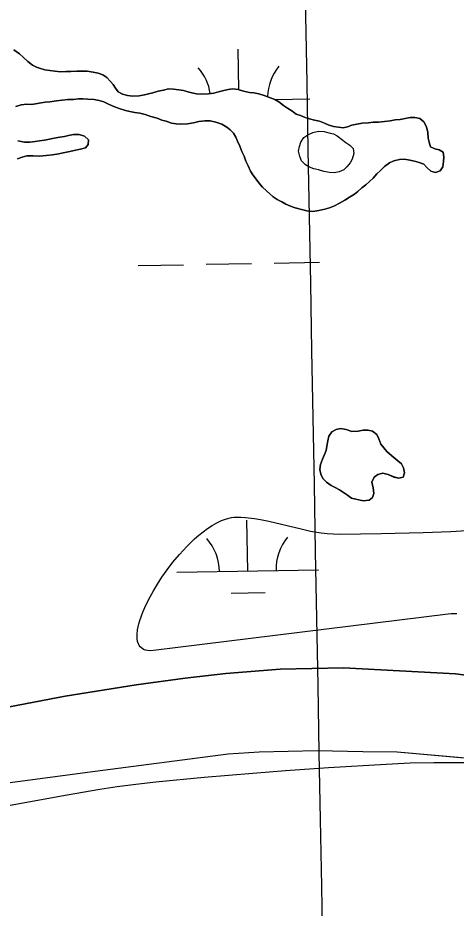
# Model space of a CAD drawing. Extents: x 3925854 to 3964121, y 224593 to 250589.
# Drawn here: x 3945849 to 3946159, y 231107 to 231736 of the extents above; entities that cross this region are included whole.
import ezdxf

# ---------------------------------------------------------------- set-up
doc = ezdxf.new("R2010")
doc.units = 0
for name, color, linetype in [('V-GRID-MAJR', 7, 'Continuous'), ('V-SITE-VEGE', 7, 'Continuous'), ('V-TOPO-SHOR', 7, 'Continuous'), ('V-WETL-SWMP', 7, 'Continuous')]:
    doc.layers.add(name, color=color, linetype=linetype)

msp = doc.modelspace()

# ---------------------------------------------------------------- linework, layer by layer
at = {"layer": 'V-GRID-MAJR'}
msp.add_spline([(3946078.266, 230317.988), (3945968.142, 236374.431), (3945857.954, 242434.345), (3945747.767, 248494.247), (3945747.704, 248497.728)], degree=3, dxfattribs=at)
at = {"layer": 'V-SITE-VEGE'}
for p, q in [((3946068.555, 231206.259), (3946109.282, 231208.766)), ((3946109.282, 231208.766), (3946126.108, 231209.524)), ((3946126.108, 231209.524), (3946142.929, 231209.903)), ((3946142.929, 231209.903), (3946154.135, 231209.95)), ((3946154.135, 231209.95), (3946169.073, 231209.759)), ((3945980.741, 231199.421), (3946015.092, 231202.335)), ((3946015.092, 231202.335), (3946038.003, 231204.107)), ((3946038.003, 231204.107), (3946068.555, 231206.259)), ((3945932.39, 231194.61), (3945946.427, 231196.189)), ((3945946.427, 231196.189), (3945980.741, 231199.421)), ((3945883.863, 231186.994), (3945906.929, 231190.934)), ((3945906.929, 231190.934), (3945919.244, 231192.825)), ((3945919.244, 231192.825), (3945932.39, 231194.61)), ((3945843.527, 231179.65), (3945883.863, 231186.994))]:
    msp.add_line(p, q, dxfattribs=at)
msp.add_lwpolyline([(3946159.138, 231314.861), (3946155.151, 231314.869), (3946153.074, 231314.683), (3945944.836, 231288.986), (3945942.526, 231288.835), (3945940.49, 231288.976), (3945939.284, 231289.228), (3945937.856, 231289.748), (3945936.271, 231290.76), (3945935.519, 231291.491), (3945934.798, 231292.462), (3945934.143, 231293.732), (3945933.621, 231295.386), (3945933.295, 231297.524), (3945933.273, 231300.267), (3945933.652, 231303.621), (3945934.573, 231307.816), (3945935.29, 231310.271), (3945937.363, 231316.001), (3945938.774, 231319.311), (3945940.478, 231322.936), (3945942.501, 231326.885), (3945944.883, 231331.165), (3945947.652, 231335.767), (3945950.843, 231340.678), (3945954.488, 231345.863), (3945958.609, 231351.278), (3945963.225, 231356.837), (3945968.345, 231362.426), (3945973.868, 231367.804), (3945976.805, 231370.384), (3945979.848, 231372.854), (3945982.996, 231375.174), (3945986.236, 231377.306), (3945989.558, 231379.201), (3945992.945, 231380.802), (3945996.382, 231382.054), (3945999.847, 231382.881), (3946001.567, 231383.112), (3946003.29, 231383.209), (3946006.517, 231383.18), (3946009.745, 231383.012), (3946016.198, 231382.308), (3946020.499, 231381.609), (3946026.238, 231380.458), (3946049.233, 231374.822), (3946055.825, 231373.374), (3946063.382, 231372.076), (3946067.423, 231371.596), (3946071.74, 231371.285), (3946076.354, 231371.216), (3946105.755, 231371.652), (3946135.191, 231372.307), (3946154.793, 231373.132), (3946165.975, 231373.817)], dxfattribs=at)
at = {"layer": 'V-TOPO-SHOR'}
for points in [[(3945846.294, 231713.463), (3945850.253, 231710.557)], [(3945850.253, 231710.557), (3945852.731, 231708.29), (3945856.198, 231705.216), (3945859.498, 231702.629), (3945862.295, 231701.183), (3945865.091, 231700.067), (3945868.208, 231699.281), (3945871.652, 231698.66), (3945875.257, 231698.205), (3945879.189, 231697.919), (3945882.951, 231698.119), (3945886.392, 231697.99), (3945890.644, 231698.197), (3945894.572, 231698.402), (3945898.01, 231698.273), (3945902.272, 231697.661), (3945905.717, 231696.876), (3945909.168, 231695.602), (3945911.806, 231693.829), (3945914.452, 231691.072), (3945916.438, 231688.801), (3945918.101, 231686.2), (3945919.928, 231683.763), (3945923.055, 231681.993), (3945926.5, 231681.209), (3945930.272, 231680.593), (3945934.688, 231680.965), (3945938.448, 231681.494), (3945941.385, 231682.342), (3945944.326, 231683.028), (3945948.08, 231684.048), (3945951.836, 231684.904), (3945955.428, 231685.758), (3945959.03, 231685.631), (3945962.637, 231685.176), (3945965.916, 231684.555), (3945969.035, 231683.767), (3945971.988, 231682.979), (3945975.269, 231682.358), (3945978.71, 231682.065), (3945983.78, 231682.28), (3945987.377, 231682.809), (3945990.641, 231683.658), (3945994.561, 231684.517), (3945997.664, 231685.366), (3946000.771, 231685.727), (3946004.703, 231685.274), (3946008.316, 231684.164), (3946012.582, 231683.226), (3946015.694, 231682.931), (3946019.301, 231682.313), (3946023.078, 231681.205), (3946026.856, 231679.769), (3946030.473, 231678.334), (3946033.436, 231676.726), (3946036.736, 231674.141), (3946039.537, 231672.204), (3946042.505, 231670.271), (3946045.636, 231668.012), (3946048.757, 231666.896), (3946051.883, 231665.456), (3946055.004, 231664.504), (3946058.612, 231663.721), (3946062.057, 231662.939), (3946065.508, 231661.499), (3946068.304, 231660.383), (3946072.08, 231659.111), (3946075.523, 231658.654), (3946078.8, 231658.362), (3946081.902, 231659.048), (3946085.003, 231660.061), (3946088.431, 231660.913), (3946092.191, 231661.444), (3946096.771, 231661.817), (3946100.041, 231662.177), (3946103.642, 231662.214), (3946108.055, 231662.75), (3946111.981, 231663.117), (3946115.575, 231663.807), (3946119.01, 231664.17), (3946122.602, 231664.862), (3946126.196, 231665.552), (3946129.307, 231665.585), (3946132.916, 231664.803), (3946135.722, 231662.539), (3946137.723, 231658.958), (3946138.583, 231654.874), (3946138.785, 231650.948), (3946139.469, 231648.009), (3946140.485, 231644.744), (3946143.445, 231643.464), (3946146.564, 231642.678), (3946149.361, 231641.07), (3946149.89, 231637.474), (3946149.757, 231634.361), (3946149.14, 231630.591), (3946147.205, 231627.789), (3946144.106, 231626.611), (3946140.821, 231627.723), (3946138.013, 231630.15), (3946135.697, 231632.583)], [(3945858.635, 231674.629), (3945855.359, 231674.924), (3945851.437, 231674.393), (3945847.521, 231673.208)], [(3946135.697, 231632.583), (3946132.574, 231633.861), (3946129.127, 231634.808), (3946125.846, 231635.43), (3946122.076, 231636.21), (3946118.477, 231635.846), (3946114.56, 231634.824), (3946111.627, 231633.484), (3946108.049, 231630.994), (3946105.133, 231628.18), (3946102.7, 231625.866), (3946099.949, 231622.726), (3946097.354, 231620.408), (3946094.76, 231617.928), (3946091.999, 231615.771), (3946089.24, 231613.287), (3946086.803, 231611.462), (3946083.225, 231609.3), (3946079.973, 231607.137), (3946076.229, 231604.972), (3946072.647, 231603.135), (3946069.223, 231601.792), (3946065.797, 231600.774), (3946061.715, 231599.752), (3946057.3, 231599.215), (3946053.04, 231599.664), (3946049.431, 231600.444), (3946044.999, 231601.71), (3946041.55, 231602.822), (3946038.261, 231604.262), (3946035.462, 231605.869), (3946032.171, 231607.637), (3946029.371, 231609.408), (3946027.057, 231611.514), (3946024.743, 231613.781), (3946021.935, 231616.371), (3946019.285, 231619.292), (3946017.294, 231621.891), (3946014.972, 231624.977), (3946013.307, 231627.744), (3946011.631, 231631.492), (3946009.962, 231634.748), (3946008.78, 231638.172), (3946007.273, 231641.595), (3946005.926, 231645.347), (3946004.252, 231648.931), (3946003.079, 231651.701), (3946001.414, 231654.468), (3945999.097, 231656.899), (3945996.624, 231658.675), (3945993.003, 231660.766), (3945988.894, 231662.361), (3945984.792, 231663.301), (3945981.028, 231663.264), (3945976.776, 231662.73), (3945973.02, 231661.874), (3945968.937, 231661.014), (3945964.191, 231660.803), (3945960.753, 231661.096), (3945957.638, 231661.554), (3945953.693, 231662.988), (3945950.74, 231663.776), (3945947.453, 231665.052), (3945943.019, 231666.316), (3945938.915, 231667.586), (3945935.304, 231668.532), (3945931.698, 231669.148), (3945928.089, 231669.767), (3945924.972, 231670.389), (3945920.702, 231671.821), (3945916.921, 231673.418), (3945913.141, 231675.018), (3945909.852, 231676.622), (3945906.405, 231677.568), (3945902.958, 231678.352), (3945898.539, 231678.471), (3945894.932, 231678.762), (3945891.823, 231678.731), (3945888.391, 231678.368), (3945884.301, 231678.164), (3945880.375, 231677.795), (3945876.287, 231677.263), (3945871.546, 231676.724), (3945868.275, 231676.363), (3945858.635, 231674.629)], [(3946080.596, 231648.001), (3946083.561, 231646.067), (3946085.877, 231643.634), (3946086.242, 231640.036), (3946085.136, 231636.098), (3946083.688, 231633.464), (3946081.425, 231630.658), (3946079.32, 231628.508), (3946075.895, 231627.164), (3946072.463, 231626.474), (3946069.188, 231626.605), (3946065.252, 231627.384), (3946061.314, 231628.489), (3946058.031, 231629.276), (3946055.073, 231630.392), (3946052.274, 231632), (3946049.298, 231634.916), (3946048.12, 231638.015), (3946047.264, 231641.771), (3946047.887, 231645.052), (3946048.835, 231648.171), (3946051.096, 231651.304), (3946053.859, 231653.297), (3946057.443, 231654.968), (3946061.363, 231655.826), (3946065.293, 231655.703), (3946068.578, 231654.753), (3946071.859, 231653.969), (3946074.654, 231652.689), (3946080.596, 231648.001)], [(3945848.909, 231649.16), (3945853.829, 231648.226), (3945857.595, 231648.101), (3945861.191, 231648.629), (3945864.296, 231649.152), (3945867.892, 231649.514), (3945871.487, 231650.206), (3945874.591, 231650.892), (3945878.675, 231651.589), (3945881.944, 231652.111), (3945884.885, 231652.797), (3945888.315, 231653.485), (3945892.241, 231653.526), (3945896.02, 231652.254), (3945898.991, 231649.83), (3945898.698, 231646.389), (3945896.759, 231644.079), (3945893.331, 231643.061), (3945888.919, 231642.199), (3945885.816, 231641.513), (3945881.077, 231640.644), (3945877.975, 231639.958), (3945873.399, 231639.258), (3945868.986, 231638.721), (3945864.405, 231638.348), (3945859.821, 231638.465), (3945855.402, 231638.42), (3945852.135, 231637.57), (3945848.711, 231636.389)], [(3946084.722, 231396.682), (3946081.755, 231398.78), (3946079.117, 231400.717), (3946076.315, 231402.491), (3946073.188, 231404.094), (3946070.392, 231405.54), (3946067.095, 231407.799), (3946064.449, 231410.39), (3946062.946, 231413.484), (3946062.256, 231416.917), (3946062.712, 231420.357), (3946064.312, 231424.14), (3946065.588, 231427.425), (3946066.704, 231430.382), (3946067.329, 231433.336), (3946067.943, 231437.108), (3946068.729, 231440.389), (3946070.827, 231443.356), (3946073.919, 231445.189), (3946077.022, 231445.875), (3946080.958, 231445.095), (3946084.903, 231443.664), (3946089.484, 231443.872), (3946092.912, 231444.563), (3946096.351, 231444.597), (3946099.63, 231443.977), (3946102.601, 231441.55), (3946104.107, 231438.456), (3946105.452, 231434.867), (3946107.445, 231432.105), (3946109.761, 231429.51), (3946113.228, 231426.598), (3946117.357, 231423.038), (3946119.999, 231420.773), (3946121.336, 231418.004), (3946122.027, 231414.574), (3946121.238, 231411.457), (3946118.135, 231410.771), (3946114.527, 231411.553), (3946110.58, 231413.312), (3946106.806, 231414.256), (3946103.214, 231413.402), (3946100.779, 231411.414), (3946099.015, 231407.795), (3946100.035, 231403.875), (3946100.404, 231399.951), (3946099.615, 231396.996), (3946097.178, 231395.171), (3946092.929, 231394.636), (3946084.722, 231396.682)], [(3945808.423, 231242.628), (3945882.394, 231256.663), (3945932.654, 231264.627), (3945967.1, 231269.405), (3945995.964, 231272.727), (3946034.391, 231275.68), (3946079.125, 231276.831), (3946158.178, 231272.504), (3946222.821, 231264.07)], [(3945653.592, 231186.625), (3945681.823, 231182.949), (3945713.989, 231181.878), (3945757.311, 231183.713), (3945815.013, 231191.987), (3945903.671, 231203.603), (3945997.68, 231215.971), (3946019.569, 231217.36), (3946060.339, 231218.236), (3946092.732, 231217.634), (3946116.966, 231217.413), (3946177.603, 231211.967)]]:
    msp.add_lwpolyline(points, dxfattribs=at)
at = {"layer": 'V-WETL-SWMP'}
for p, q in [((3946005.207, 231685.12), (3946004.687, 231713.72)), ((3946030.741, 231678.188), (3946055.333, 231678.635)), ((3945934.044, 231560.978), (3945966.039, 231561.56)), ((3945982.036, 231561.851), (3946014.031, 231562.433)), ((3946030.028, 231562.724), (3946062.023, 231563.305)), ((3946011.39, 231345.106), (3946010.735, 231381.1)), ((3945961.398, 231344.197), (3946061.381, 231346.015)), ((3945999.672, 231329.459), (3946023.668, 231329.895)), ((3945903.671, 231203.603), (3945997.681, 231215.972)), ((3945997.681, 231215.972), (3946019.57, 231217.359)), ((3946019.57, 231217.359), (3946060.338, 231218.237)), ((3946060.338, 231218.237), (3946092.732, 231217.633)), ((3946092.732, 231217.633), (3946116.967, 231217.413)), ((3946116.967, 231217.413), (3946177.604, 231211.968)), ((3945815.013, 231191.987), (3945903.671, 231203.603))]:
    msp.add_line(p, q, dxfattribs=at)
for points in [[(3946135.722, 231662.539), (3946132.916, 231664.802), (3946129.307, 231665.584), (3946126.197, 231665.552), (3946122.603, 231664.861), (3946119.009, 231664.17), (3946115.575, 231663.808), (3946111.981, 231663.117), (3946108.056, 231662.75), (3946103.642, 231662.214), (3946100.041, 231662.177), (3946096.771, 231661.817), (3946092.191, 231661.443), (3946088.432, 231660.914), (3946085.003, 231660.061), (3946081.903, 231659.047), (3946078.8, 231658.361), (3946075.523, 231658.655), (3946072.081, 231659.112), (3946068.303, 231660.383), (3946065.509, 231661.5), (3946062.057, 231662.939), (3946058.612, 231663.722), (3946055.003, 231664.504), (3946051.883, 231665.455), (3946048.758, 231666.896), (3946045.637, 231668.011), (3946042.504, 231670.27), (3946039.538, 231672.205), (3946036.736, 231674.141), (3946033.436, 231676.726), (3946030.473, 231678.333), (3946026.857, 231679.77), (3946023.078, 231681.205), (3946019.302, 231682.312), (3946015.694, 231682.931), (3946012.581, 231683.226), (3946008.316, 231684.165), (3946004.703, 231685.275), (3946000.77, 231685.726), (3945997.664, 231685.367), (3945994.562, 231684.517), (3945990.642, 231683.659), (3945987.377, 231682.808), (3945983.781, 231682.28), (3945978.709, 231682.065), (3945975.269, 231682.358), (3945971.989, 231682.979), (3945969.034, 231683.768), (3945965.916, 231684.555), (3945962.636, 231685.176), (3945959.03, 231685.631), (3945955.428, 231685.758), (3945951.835, 231684.903), (3945948.079, 231684.047), (3945944.325, 231683.027), (3945941.385, 231682.342), (3945938.447, 231681.494), (3945934.688, 231680.965), (3945930.272, 231680.593), (3945926.501, 231681.209), (3945923.055, 231681.993), (3945919.927, 231683.762), (3945918.102, 231686.199), (3945916.439, 231688.801), (3945914.452, 231691.072), (3945911.805, 231693.828), (3945909.168, 231695.602), (3945905.717, 231696.877), (3945902.272, 231697.66), (3945898.01, 231698.272), (3945894.571, 231698.401), (3945890.644, 231698.197), (3945886.391, 231697.991), (3945882.952, 231698.12), (3945879.189, 231697.918), (3945875.257, 231698.205), (3945871.652, 231698.66), (3945868.208, 231699.28), (3945865.09, 231700.067), (3945862.296, 231701.184), (3945859.498, 231702.629), (3945856.198, 231705.215), (3945852.73, 231708.29), (3945850.252, 231710.556), (3945846.294, 231713.463)], [(3945847.52, 231673.207), (3945851.436, 231674.393), (3945855.359, 231674.924), (3945858.636, 231674.629)], [(3945858.636, 231674.629), (3945868.276, 231676.364), (3945871.546, 231676.724), (3945876.288, 231677.263), (3945880.375, 231677.796), (3945884.3, 231678.163), (3945888.39, 231678.368), (3945891.824, 231678.73), (3945894.933, 231678.762), (3945898.538, 231678.471), (3945902.958, 231678.352), (3945906.404, 231677.568), (3945909.851, 231676.621), (3945913.141, 231675.017), (3945916.922, 231673.419), (3945920.703, 231671.82), (3945924.973, 231670.39), (3945928.09, 231669.767), (3945931.697, 231669.149), (3945935.305, 231668.531), (3945938.915, 231667.585), (3945943.02, 231666.317), (3945947.453, 231665.052), (3945950.74, 231663.776), (3945953.694, 231662.988), (3945957.637, 231661.554), (3945960.752, 231661.095), (3945964.192, 231660.802), (3945968.937, 231661.014), (3945973.021, 231661.874), (3945976.777, 231662.73), (3945981.027, 231663.264), (3945984.792, 231663.302), (3945988.894, 231662.362), (3945993.002, 231660.766), (3945996.624, 231658.675), (3945999.098, 231656.9), (3946001.414, 231654.468), (3946003.079, 231651.702), (3946004.253, 231648.931), (3946005.926, 231645.347), (3946007.273, 231641.595), (3946008.781, 231638.173), (3946009.962, 231634.748), (3946011.632, 231631.491), (3946013.307, 231627.743), (3946014.971, 231624.977), (3946017.294, 231621.89), (3946019.285, 231619.292), (3946021.934, 231616.372), (3946024.742, 231613.781), (3946027.057, 231611.513), (3946029.37, 231609.409), (3946032.171, 231607.636), (3946035.462, 231605.869), (3946038.261, 231604.261), (3946041.55, 231602.821), (3946044.999, 231601.71), (3946049.431, 231600.445), (3946053.04, 231599.663), (3946057.3, 231599.215), (3946061.715, 231599.751), (3946065.797, 231600.774), (3946069.224, 231601.791), (3946072.648, 231603.135), (3946076.23, 231604.972), (3946079.973, 231607.138), (3946083.225, 231609.299), (3946086.804, 231611.463), (3946089.241, 231613.288), (3946091.999, 231615.772), (3946094.76, 231617.928), (3946097.354, 231620.409), (3946099.949, 231622.727), (3946102.7, 231625.865), (3946105.132, 231628.181), (3946108.05, 231630.994), (3946111.626, 231633.485), (3946114.559, 231634.824), (3946118.477, 231635.846), (3946122.075, 231636.21), (3946125.847, 231635.43), (3946129.127, 231634.808), (3946132.574, 231633.861), (3946135.698, 231632.583), (3946138.014, 231630.151), (3946140.821, 231627.724), (3946144.106, 231626.612), (3946147.204, 231627.789), (3946149.14, 231630.591), (3946149.757, 231634.362), (3946149.889, 231637.474), (3946149.362, 231641.07), (3946146.563, 231642.678), (3946143.444, 231643.465), (3946140.485, 231644.745), (3946139.47, 231648.008), (3946138.785, 231650.948), (3946138.582, 231654.874), (3946137.722, 231658.958), (3946135.722, 231662.539)], [(3945848.711, 231636.389), (3945852.136, 231637.57), (3945855.401, 231638.421), (3945859.821, 231638.466), (3945864.405, 231638.349), (3945868.985, 231638.722), (3945873.399, 231639.258), (3945877.975, 231639.959), (3945881.078, 231640.645), (3945885.816, 231641.512), (3945888.92, 231642.198), (3945893.33, 231643.061), (3945896.758, 231644.078), (3945898.699, 231646.389), (3945898.991, 231649.83), (3945896.02, 231652.255), (3945892.242, 231653.526), (3945888.314, 231653.486), (3945884.884, 231652.797), (3945881.944, 231652.112), (3945878.676, 231651.588), (3945874.591, 231650.892), (3945871.487, 231650.206), (3945867.893, 231649.515), (3945864.296, 231649.151), (3945861.191, 231648.629), (3945857.595, 231648.101), (3945853.829, 231648.227), (3945848.909, 231649.159)], [(3946222.821, 231264.07), (3946158.178, 231272.505), (3946079.126, 231276.832), (3946034.39, 231275.68), (3945995.965, 231272.727), (3945967.099, 231269.405), (3945932.654, 231264.628), (3945882.394, 231256.662), (3945808.423, 231242.628)]]:
    msp.add_lwpolyline(points, dxfattribs=at)
for points in [[(3946080.595, 231648.001), (3946083.561, 231646.067), (3946085.878, 231643.635), (3946086.241, 231640.037), (3946085.135, 231636.097), (3946083.689, 231633.463), (3946081.425, 231630.658), (3946079.319, 231628.508), (3946075.895, 231627.164), (3946072.464, 231626.474), (3946069.189, 231626.605), (3946065.253, 231627.384), (3946061.313, 231628.49), (3946058.031, 231629.275), (3946055.073, 231630.391), (3946052.274, 231631.999), (3946049.298, 231634.916), (3946048.121, 231638.014), (3946047.264, 231641.77), (3946047.886, 231645.051), (3946048.836, 231648.17), (3946051.096, 231651.304), (3946053.859, 231653.296), (3946057.443, 231654.969), (3946061.363, 231655.827), (3946065.293, 231655.703), (3946068.577, 231654.754), (3946071.859, 231653.969), (3946074.655, 231652.688)], [(3946092.928, 231394.637), (3946097.178, 231395.171), (3946099.615, 231396.996), (3946100.404, 231399.951), (3946100.036, 231403.876), (3946099.015, 231407.794), (3946100.779, 231411.413), (3946103.214, 231413.402), (3946106.806, 231414.257), (3946110.581, 231413.313), (3946114.527, 231411.552), (3946118.136, 231410.77), (3946121.239, 231411.456), (3946122.026, 231414.574), (3946121.337, 231418.005), (3946119.999, 231420.774), (3946117.357, 231423.039), (3946113.229, 231426.598), (3946109.762, 231429.51), (3946107.444, 231432.105), (3946105.452, 231434.868), (3946104.106, 231438.455), (3946102.601, 231441.55), (3946099.63, 231443.976), (3946096.35, 231444.597), (3946092.913, 231444.562), (3946089.483, 231443.873), (3946084.902, 231443.663), (3946080.959, 231445.096), (3946077.022, 231445.875), (3946073.919, 231445.189), (3946070.827, 231443.357), (3946068.729, 231440.389), (3946067.944, 231437.107), (3946067.328, 231433.336), (3946066.703, 231430.383), (3946065.587, 231427.426), (3946064.311, 231424.139), (3946062.712, 231420.358), (3946062.256, 231416.916), (3946062.945, 231413.485), (3946064.45, 231410.39), (3946067.095, 231407.798), (3946070.392, 231405.54), (3946073.189, 231404.095), (3946076.315, 231402.49), (3946079.116, 231400.718), (3946081.755, 231398.78), (3946084.722, 231396.682)]]:
    msp.add_lwpolyline(points, close=True, dxfattribs=at)
for centre, start, end in [((3945950.099, 231677.196), 8.575476, 41.813537), ((3946060.567, 231679.205), 140.269876, 178.143929), ((3945956.147, 231344.576), 0.269879, 41.813537), ((3946066.615, 231346.585), 140.269876, 181.813534)]:
    msp.add_arc(centre, 35.246, start, end, dxfattribs=at)

doc.saveas('drawing.dxf')
